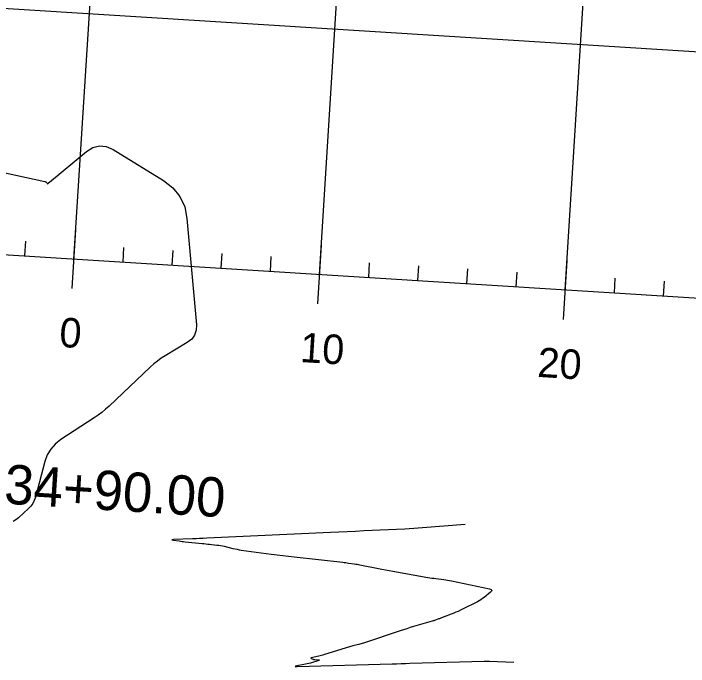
# Model space of a CAD drawing. Extents: x 658976 to 668721, y 639543 to 647196.
# Drawn here: x 662357.7 to 662494.8, y 641722.9 to 641855.6 of the extents above; entities that cross this region are included whole.
import ezdxf

# ---------------------------------------------------------------- set-up
doc = ezdxf.new("R2010")
doc.units = 0
for name, color, linetype in [('Ex_Major Contours', 7, 'Continuous'), ('Ex_Minor Contours', 7, 'Continuous'), ('R_Axis', 7, 'Continuous'), ('R_Axis Annot', 7, 'Continuous'), ('R_Grid', 7, 'Continuous')]:
    doc.layers.add(name, color=color, linetype=linetype)

msp = doc.modelspace()

# ---------------------------------------------------------------- linework, layer by layer
at = {"layer": 'Ex_Major Contours'}
msp.add_lwpolyline([(662339.48, 641826.81), (662364.02, 641821.44), (662364.1, 641821.41), (662364.17, 641821.38), (662364.24, 641821.34), (662364.3, 641821.28), (662364.58, 641821.01), (662364.61, 641820.98), (662364.65, 641820.97), (662364.68, 641820.98), (662364.71, 641821.01), (662364.84, 641821.17), (662364.88, 641821.21), (662364.91, 641821.24), (662364.95, 641821.28), (662364.98, 641821.31), (662372.54, 641827.54), (662373.83, 641828.35), (662375.16, 641828.68), (662376.51, 641828.54), (662377.9, 641827.92), (662388.13, 641821.64), (662390.06, 641820.16), (662391.5, 641818.37), (662392.46, 641816.28), (662392.92, 641813.89), (662394.83, 641792.31), (662394.79, 641791.19), (662394.48, 641790.22), (662393.88, 641789.39), (662392.99, 641788.71), (662388.48, 641786), (662387.69, 641785.5), (662386.92, 641784.95), (662386.19, 641784.36), (662385.48, 641783.72), (662377.11, 641775.78), (662376.39, 641775.13), (662375.65, 641774.51), (662374.87, 641773.92), (662374.07, 641773.37), (662367.31, 641768.97), (662366.18, 641768.08), (662365.26, 641767.04), (662364.55, 641765.85), (662364.06, 641764.5), (662362.13, 641757.26), (662361.91, 641756.62), (662361.61, 641756.02), (662361.22, 641755.47), (662360.75, 641754.98), (662358.72, 641753.09), (662358.19, 641752.66), (662357.62, 641752.3)], dxfattribs=at)
at = {"layer": 'Ex_Minor Contours'}
msp.add_lwpolyline([(662449.42, 641751.69), (662440.8, 641751.03), (662439.9, 641750.96), (662439, 641750.9), (662438.09, 641750.85), (662437.19, 641750.8), (662428.85, 641750.41), (662427.16, 641750.33), (662425.47, 641750.25), (662423.78, 641750.17), (662422.09, 641750.09), (662396.99, 641748.94), (662396.24, 641748.9), (662395.5, 641748.87), (662394.76, 641748.84), (662394.02, 641748.81), (662390.16, 641748.65), (662389.94, 641748.63), (662389.86, 641748.61), (662389.93, 641748.58), (662390.16, 641748.54), (662391.34, 641748.38), (662391.64, 641748.34), (662391.93, 641748.3), (662392.23, 641748.26), (662392.53, 641748.23), (662396.01, 641747.87), (662396.38, 641747.83), (662396.75, 641747.79), (662397.13, 641747.75), (662397.5, 641747.71), (662399, 641747.55), (662399.37, 641747.51), (662399.74, 641747.45), (662400.11, 641747.38), (662400.47, 641747.3), (662402.26, 641746.86), (662402.68, 641746.76), (662403.11, 641746.68), (662403.53, 641746.6), (662403.96, 641746.54), (662410.06, 641745.71), (662411.22, 641745.55), (662412.38, 641745.4), (662413.54, 641745.26), (662414.71, 641745.13), (662424.59, 641744.04), (662424.88, 641744.01), (662425.17, 641743.97), (662425.46, 641743.93), (662425.75, 641743.89), (662426.91, 641743.72), (662427.2, 641743.68), (662427.48, 641743.63), (662427.77, 641743.58), (662428.06, 641743.52), (662431.82, 641742.76), (662432.54, 641742.62), (662433.27, 641742.48), (662433.99, 641742.35), (662434.72, 641742.22), (662441.84, 641740.98), (662442.24, 641740.91), (662442.64, 641740.85), (662443.05, 641740.79), (662443.45, 641740.73), (662445.07, 641740.52), (662445.48, 641740.47), (662445.88, 641740.4), (662446.28, 641740.33), (662446.68, 641740.25), (662454.39, 641738.64), (662454.7, 641738.54), (662454.83, 641738.39), (662454.78, 641738.19), (662454.56, 641737.95), (662453.3, 641736.91), (662452.97, 641736.66), (662452.64, 641736.43), (662452.29, 641736.21), (662451.93, 641736.02), (662448.9, 641734.49), (662448.46, 641734.28), (662448.01, 641734.07), (662447.56, 641733.88), (662447.1, 641733.7), (662444.66, 641732.76), (662444.51, 641732.7), (662444.35, 641732.64), (662444.19, 641732.58), (662444.03, 641732.52), (662443.39, 641732.28), (662443.23, 641732.23), (662443.07, 641732.17), (662442.91, 641732.12), (662442.74, 641732.07), (662438.97, 641730.96), (662438.29, 641730.76), (662437.61, 641730.55), (662436.93, 641730.33), (662436.26, 641730.11), (662428.75, 641727.62), (662428.51, 641727.54), (662428.28, 641727.47), (662428.05, 641727.41), (662427.81, 641727.34), (662426.87, 641727.11), (662426.63, 641727.04), (662426.4, 641726.98), (662426.16, 641726.91), (662425.93, 641726.84), (662420.83, 641725.28), (662420.55, 641725.19), (662420.27, 641725.11), (662419.98, 641725.04), (662419.69, 641724.97), (662418.16, 641724.61), (662418.08, 641724.58), (662418.06, 641724.56), (662418.08, 641724.53), (662418.15, 641724.49), (662418.53, 641724.35), (662418.62, 641724.32), (662418.72, 641724.29), (662418.82, 641724.28), (662418.92, 641724.26), (662419.67, 641724.2), (662419.79, 641724.18), (662419.84, 641724.16), (662419.8, 641724.12), (662419.69, 641724.08), (662418.02, 641723.57), (662417.69, 641723.47), (662417.35, 641723.39), (662417.02, 641723.31), (662416.68, 641723.24), (662415.26, 641722.97), (662415, 641722.92), (662414.92, 641722.88), (662415.01, 641722.86), (662415.28, 641722.86), (662434.62, 641723.4), (662435.52, 641723.43), (662436.41, 641723.46), (662437.31, 641723.48), (662438.2, 641723.51), (662453.27, 641723.95), (662453.55, 641723.95), (662453.83, 641723.96), (662454.11, 641723.95), (662454.39, 641723.94), (662459.32, 641723.74)], dxfattribs=at)
at = {"layer": 'R_Axis'}
for p, q in [((661621.43, 641852.69), (663118.48, 641758.67)), ((662369.58, 641799.69), (662370.33, 641811.67)), ((662359.97, 641806.3), (662360.16, 641809.3)), ((662379.94, 641805.05), (662380.12, 641808.05)), ((662419.48, 641796.56), (662420.23, 641808.53)), ((662389.92, 641804.42), (662390.1, 641807.42)), ((662399.9, 641803.8), (662400.08, 641806.79)), ((662409.88, 641803.17), (662410.06, 641806.16)), ((662469.38, 641793.42), (662470.13, 641805.4)), ((662429.84, 641801.92), (662430.03, 641804.91)), ((662439.82, 641801.29), (662440.01, 641804.28)), ((662449.8, 641800.66), (662449.99, 641803.66)), ((662459.78, 641800.04), (662459.97, 641803.03)), ((662479.74, 641798.78), (662479.93, 641801.78)), ((662489.72, 641798.16), (662489.91, 641801.15))]:
    msp.add_line(p, q, dxfattribs=at)
at = {"layer": 'R_Grid'}
for p, q in [((662369.96, 641805.68), (662385.63, 642055.19)), ((662419.86, 641802.54), (662435.53, 642052.05)), ((662469.76, 641799.41), (662485.43, 642048.92)), ((661624.56, 641902.59), (663121.61, 641808.57)), ((661621.43, 641852.69), (663118.48, 641758.67))]:
    msp.add_line(p, q, dxfattribs=at)

# ---------------------------------------------------------------- texts
at = {"layer": 'R_Axis Annot'}
for s, height, p in [('0', 6, (662366.87, 641787.84)), ('10', 6, (662415.78, 641784.76)), ('20', 6, (662463.99, 641781.74)), ('STA. 134+90.00', 8, (662323.01, 641758.03))]:
    msp.add_text(s, height=height, rotation=356.4063, dxfattribs=at).set_placement(p)

doc.saveas('drawing.dxf')
